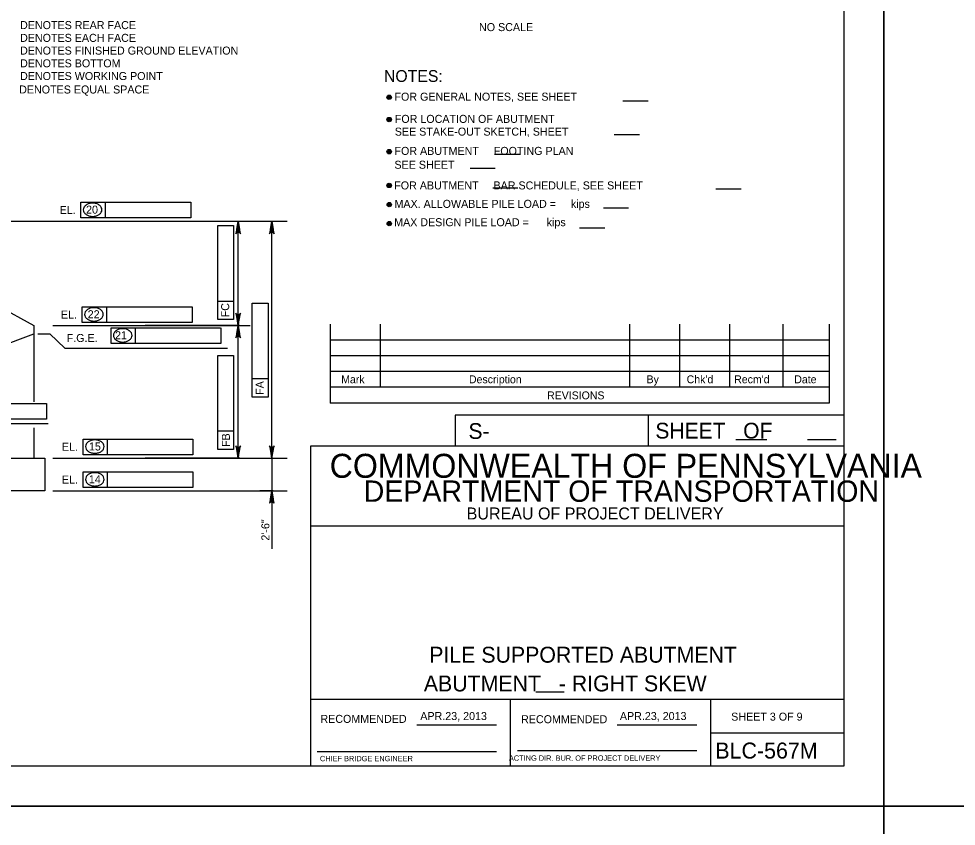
# Model space of a CAD drawing. Extents: x 638340 to 640242, y 295465 to 298435.
# Drawn here: x 638952.2 to 639303.6, y 296646 to 296948.7 of the extents above; entities that cross this region are included whole.
import ezdxf

# ---------------------------------------------------------------- set-up
doc = ezdxf.new("R2010")
doc.units = 0
for name, color, linetype in [('1', 7, 'Continuous'), ('2', 7, 'Continuous'), ('3', 7, 'Continuous'), ('4', 7, 'Continuous'), ('Level 10', 7, 'Continuous'), ('Level 3', 7, 'Continuous'), ('Level 4', 7, 'Continuous'), ('PLT-BNDY', 7, 'Continuous')]:
    doc.layers.add(name, color=color, linetype=linetype)

# ---------------------------------------------------------------- blocks, each defined once
blk = doc.blocks.new('V')
at = {"layer": '1'}
blk.add_line((0, 0), (0, 0), dxfattribs=at)

msp = doc.modelspace()

# ---------------------------------------------------------------- linework, layer by layer
at = {"layer": '2'}
for p, q in [((639261.46, 297232.46), (639261.46, 296668.46)), ((639068.92, 296834.15), (639068.92, 296804.62)), ((639087.62, 296834.15), (639087.62, 296810.53)), ((639181.13, 296834.15), (639181.13, 296810.53)), ((639199.83, 296834.15), (639199.83, 296810.53)), ((639218.53, 296834.15), (639218.53, 296810.53)), ((639238.59, 296834.15), (639238.59, 296810.53)), ((639255.94, 296834.15), (639255.94, 296804.62)), ((639255.94, 296828.24), (639068.92, 296828.24)), ((639255.94, 296822.34), (639068.92, 296822.34)), ((639255.94, 296816.43), (639068.92, 296816.43)), ((639255.94, 296810.53), (639068.92, 296810.53)), ((639255.94, 296804.62), (639068.92, 296804.62)), ((639261.46, 296800.11), (639115.78, 296800.11)), ((639115.78, 296800.11), (639115.78, 296788.46)), ((639188.09, 296800.11), (639188.09, 296788.46)), ((639261.46, 296800.11), (639261.46, 296788.46)), ((639220.95, 296791), (639232.6, 296791)), ((639247.83, 296791), (639258.56, 296791)), ((639261.46, 296788.46), (639061.46, 296788.46)), ((639061.46, 296788.46), (639061.46, 296668.46)), ((639261.46, 296758.46), (639061.46, 296758.46)), ((639261.46, 296693.46), (639061.46, 296693.46)), ((639136.46, 296668.46), (639136.46, 296693.46)), ((639211.46, 296693.46), (639211.46, 296668.46)), ((639101.42, 296683.96), (639131.19, 296683.96)), ((639176.42, 296683.96), (639206.33, 296683.96)), ((639211.46, 296680.96), (639261.46, 296680.96)), ((639063.96, 296673.96), (639131.19, 296673.96)), ((639139.08, 296674.33), (639206.33, 296674.33)), ((639261.46, 296668.46), (638475.46, 296668.46))]:
    msp.add_line(p, q, dxfattribs=at)
at = {"layer": '4'}
msp.add_line((639145.96, 296696.37), (639156.62, 296696.37), dxfattribs=at)
at = {"layer": 'Level 10'}
for p, q in [((638886.02, 296872.74), (638957.81, 296833.69)), ((638957.81, 296833.69), (638957.81, 296805.01)), ((638883.14, 296802.37), (638957.81, 296830.62)), ((638957.81, 296795.27), (638957.81, 296783.96)), ((638801, 296783.96), (638961.9, 296783.96)), ((638961.9, 296783.96), (638961.9, 296771.68)), ((638961.9, 296771.68), (638581.4, 296771.68))]:
    msp.add_line(p, q, dxfattribs=at)
at = {"layer": 'Level 3'}
for p, q in [((639178.64, 296917.93), (639188.09, 296917.93)), ((639175.39, 296905.23), (639184.83, 296905.23)), ((639130.47, 296897.94), (639139.92, 296897.94)), ((639121.33, 296892.67), (639130.78, 296892.67)), ((639129.82, 296885.32), (639139.27, 296885.32)), ((639213.49, 296884.93), (639222.93, 296884.93)), ((638975.48, 296879.91), (638984.64, 296879.91)), ((638975.48, 296874.02), (638975.48, 296879.91)), ((638984.64, 296874.02), (638984.64, 296879.91)), ((638984.64, 296879.91), (639016.61, 296879.91)), ((639016.61, 296879.91), (639016.61, 296874.02)), ((639171.31, 296877.8), (639180.76, 296877.8)), ((639016.61, 296874.02), (638975.48, 296874.02)), ((638898.89, 296872.74), (639052.74, 296872.74)), ((638999.4, 296872.74), (639038.87, 296872.74)), ((639026.75, 296871.12), (639032.64, 296871.12)), ((639026.75, 296842.72), (639026.75, 296871.12)), ((639032.64, 296871.12), (639032.64, 296835.89)), ((639034.45, 296833.69), (639034.45, 296872.74)), ((639039.45, 296872.74), (639051.39, 296872.74)), ((639046.64, 296872.74), (639051.39, 296872.74)), ((639046.97, 296783.96), (639046.97, 296872.74)), ((639162.41, 296870.36), (639171.85, 296870.36)), ((639026.75, 296835.89), (639026.75, 296842.72)), ((639032.64, 296842.72), (639026.75, 296842.72)), ((639039.69, 296842.08), (639045.59, 296842.08)), ((639039.69, 296813.68), (639039.69, 296842.08)), ((639045.59, 296842.08), (639045.59, 296806.85)), ((638975.98, 296840.7), (638985.13, 296840.7)), ((638975.98, 296834.8), (638975.98, 296840.7)), ((638985.13, 296834.8), (638985.13, 296840.7)), ((638985.13, 296840.7), (639017.11, 296840.7)), ((639017.11, 296840.7), (639017.11, 296834.8)), ((639032.64, 296835.89), (639026.75, 296835.89)), ((638964.88, 296833.69), (639036.11, 296833.69)), ((639017.11, 296834.8), (638975.98, 296834.8)), ((638986.76, 296826.93), (638986.76, 296832.82)), ((638986.76, 296832.82), (638995.92, 296832.82)), ((638993.01, 296833.69), (639038.87, 296833.69)), ((638995.91, 296826.93), (638995.91, 296832.82)), ((638995.91, 296832.82), (639027.72, 296832.82)), ((638999.4, 296833.69), (639038.87, 296833.69)), ((639035.03, 296833.69), (638999.58, 296833.69)), ((639027.89, 296832.82), (639027.89, 296826.93)), ((639034.45, 296783.96), (639034.45, 296833.69)), ((638963.78, 296830.62), (638969.48, 296825.13)), ((638969.48, 296825.13), (639030.38, 296825.13)), ((639027.89, 296826.93), (638986.76, 296826.93)), ((639026.75, 296822.49), (639032.64, 296822.49)), ((639026.75, 296794.09), (639026.75, 296822.49)), ((639032.64, 296822.49), (639032.64, 296787.25)), ((639039.69, 296806.85), (639039.69, 296813.68)), ((639045.59, 296813.68), (639039.69, 296813.68)), ((638930.61, 296804.42), (638962.58, 296804.42)), ((638962.58, 296804.42), (638962.58, 296798.52)), ((639045.59, 296806.85), (639039.69, 296806.85)), ((638963.18, 296796.88), (638899.42, 296796.88)), ((638962.58, 296798.52), (638921.45, 296798.52)), ((639026.75, 296787.25), (639026.75, 296794.09)), ((639032.64, 296794.09), (639026.75, 296794.09)), ((638976.3, 296791.13), (638985.46, 296791.13)), ((638976.3, 296785.23), (638976.3, 296791.13)), ((638985.46, 296785.23), (638985.46, 296791.13)), ((638985.46, 296791.13), (639017.44, 296791.13)), ((639017.44, 296791.13), (639017.44, 296785.23)), ((639032.64, 296787.25), (639026.75, 296787.25)), ((638964.88, 296783.96), (639052.74, 296783.96)), ((639017.44, 296785.23), (638976.3, 296785.23)), ((638993.01, 296783.96), (639038.87, 296783.96)), ((639035.03, 296783.96), (638999.58, 296783.96)), ((639039.45, 296783.96), (639051.39, 296783.96)), ((639046.64, 296783.96), (639051.39, 296783.96)), ((639046.97, 296783.96), (639046.97, 296771.68)), ((638976.3, 296778.85), (638985.46, 296778.85)), ((638976.3, 296772.96), (638976.3, 296778.85)), ((638985.46, 296772.96), (638985.46, 296778.85)), ((638985.46, 296778.85), (639017.44, 296778.85)), ((639017.44, 296778.85), (639017.44, 296772.96)), ((639017.44, 296772.96), (638976.3, 296772.96)), ((638964.88, 296771.68), (639052.74, 296771.68)), ((639047.57, 296771.68), (639042.55, 296771.68)), ((639046.97, 296771.68), (639046.97, 296749.92))]:
    msp.add_line(p, q, dxfattribs=at)
for points in [[(639034.45, 296872.74), (639033.58, 296868.09), (639033.83, 296868.44), (639034.14, 296868.63), (639034.45, 296868.68), (639034.76, 296868.63), (639035.07, 296868.44), (639035.32, 296868.09), (639034.45, 296872.74), (639035.07, 296868.44), (639034.76, 296868.63), (639034.45, 296872.74), (639034.45, 296868.68), (639034.14, 296868.63), (639034.45, 296872.74), (639033.83, 296868.44)], [(639046.97, 296872.74), (639046.1, 296868.09), (639046.35, 296868.44), (639046.66, 296868.63), (639046.97, 296868.68), (639047.29, 296868.63), (639047.6, 296868.44), (639047.84, 296868.09), (639046.97, 296872.74), (639047.6, 296868.44), (639047.29, 296868.63), (639046.97, 296872.74), (639046.97, 296868.68), (639046.66, 296868.63), (639046.97, 296872.74), (639046.35, 296868.44)], [(639034.45, 296833.69), (639035.32, 296838.34), (639035.07, 296837.98), (639034.76, 296837.8), (639034.45, 296837.74), (639034.14, 296837.8), (639033.83, 296837.98), (639033.58, 296838.34), (639034.45, 296833.69), (639033.83, 296837.98), (639034.14, 296837.8), (639034.45, 296833.69), (639034.45, 296837.74), (639034.76, 296837.8), (639034.45, 296833.69), (639035.07, 296837.98)], [(639034.45, 296833.69), (639033.58, 296829.04), (639033.83, 296829.39), (639034.14, 296829.58), (639034.45, 296829.63), (639034.76, 296829.58), (639035.07, 296829.39), (639035.32, 296829.04), (639034.45, 296833.69), (639035.07, 296829.39), (639034.76, 296829.58), (639034.45, 296833.69), (639034.45, 296829.63), (639034.14, 296829.58), (639034.45, 296833.69), (639033.83, 296829.39)], [(639034.45, 296783.96), (639035.32, 296788.61), (639035.07, 296788.25), (639034.76, 296788.06), (639034.45, 296788.01), (639034.14, 296788.06), (639033.83, 296788.25), (639033.58, 296788.61), (639034.45, 296783.96), (639033.83, 296788.25), (639034.14, 296788.06), (639034.45, 296783.96), (639034.45, 296788.01), (639034.76, 296788.06), (639034.45, 296783.96), (639035.07, 296788.25)], [(639046.97, 296783.96), (639047.84, 296788.61), (639047.6, 296788.25), (639047.29, 296788.06), (639046.97, 296788.01), (639046.66, 296788.06), (639046.35, 296788.25), (639046.1, 296788.61), (639046.97, 296783.96), (639046.35, 296788.25), (639046.66, 296788.06), (639046.97, 296783.96), (639046.97, 296788.01), (639047.29, 296788.06), (639046.97, 296783.96), (639047.6, 296788.25)], [(639046.97, 296771.68), (639046.1, 296767.03), (639046.35, 296767.38), (639046.66, 296767.57), (639046.97, 296767.62), (639047.29, 296767.57), (639047.6, 296767.38), (639047.84, 296767.03), (639046.97, 296771.68), (639047.6, 296767.38), (639047.29, 296767.57), (639046.97, 296771.68), (639046.97, 296767.62), (639046.66, 296767.57), (639046.97, 296771.68), (639046.35, 296767.38)]]:
    msp.add_lwpolyline(points, dxfattribs=at)
for points in [[(639034.94, 296869.79), (639033.96, 296869.79), (639034.45, 296872.74)], [(639047.46, 296869.79), (639046.48, 296869.79), (639046.97, 296872.74)], [(639034.94, 296836.64), (639033.96, 296836.64), (639034.45, 296833.69)], [(639034.94, 296830.74), (639033.96, 296830.74), (639034.45, 296833.69)], [(639034.94, 296786.9), (639033.96, 296786.9), (639034.45, 296783.96)], [(639047.46, 296786.9), (639046.48, 296786.9), (639046.97, 296783.96)], [(639047.46, 296768.73), (639046.48, 296768.73), (639046.97, 296771.68)]]:
    msp.add_lwpolyline(points, close=True, dxfattribs=at)
for centre, radius in [((639091.01, 296919.25), 0.832), ((639091.01, 296919.25), 0.624), ((639091.01, 296919.25), 0.416), ((639091.01, 296919.25), 0.208), ((639091.01, 296910.89), 0.832), ((639091.01, 296910.89), 0.624), ((639091.01, 296910.89), 0.416), ((639091.01, 296910.89), 0.208), ((639091.01, 296898.87), 0.832), ((639091.01, 296898.87), 0.624), ((639091.01, 296898.87), 0.416), ((639091.01, 296898.87), 0.208), ((639091.01, 296886.19), 0.832), ((639091.01, 296886.19), 0.624), ((639091.01, 296886.19), 0.416), ((639091.01, 296886.19), 0.208), ((639091.03, 296879.01), 0.832), ((639091.03, 296879.01), 0.624), ((639091.03, 296879.01), 0.416), ((639091.03, 296879.01), 0.208), ((639091.03, 296871.89), 0.832), ((639091.03, 296871.89), 0.624), ((639091.03, 296871.89), 0.416), ((639091.03, 296871.89), 0.208)]:
    msp.add_circle(centre, radius, dxfattribs=at)
for centre, radius, start, end in [((638978.18, 296877.07), 1.82, 149.9767, 180), ((638978.98, 296876.61), 2.75, 125.6316, 149.9767), ((638979.51, 296875.87), 3.65, 106.5358, 125.6316), ((638979.85, 296874.72), 4.86, 90, 106.5358), ((638979.85, 296874.72), 4.86, 73.4642, 90), ((638980.2, 296875.87), 3.65, 54.3684, 73.4642), ((638980.72, 296876.61), 2.75, 30.0233, 54.3684), ((638981.53, 296877.07), 1.82, 0, 30.0233), ((638978.18, 296877.07), 1.82, 180, 210.0233), ((638978.98, 296877.54), 2.75, 210.0233, 234.3684), ((638979.51, 296878.27), 3.65, 234.3684, 253.4642), ((638979.85, 296879.43), 4.86, 253.4642, 270), ((638979.85, 296879.43), 4.86, 270, 286.5358), ((638980.2, 296878.27), 3.65, 286.5358, 305.6316), ((638980.72, 296877.54), 2.75, 305.6316, 329.9767), ((638981.53, 296877.07), 1.82, 329.9767, 0), ((638978.67, 296837.86), 1.82, 149.9767, 180), ((638979.48, 296837.39), 2.75, 125.6316, 149.9767), ((638980, 296836.66), 3.65, 106.5358, 125.6316), ((638980.35, 296835.5), 4.86, 90, 106.5358), ((638980.35, 296835.5), 4.86, 73.4642, 90), ((638980.69, 296836.66), 3.65, 54.3684, 73.4642), ((638981.22, 296837.39), 2.75, 30.0233, 54.3684), ((638982.02, 296837.86), 1.82, 0, 30.0233), ((638978.67, 296837.86), 1.82, 180, 210.0233), ((638979.48, 296838.32), 2.75, 210.0233, 234.3684), ((638980, 296839.06), 3.65, 234.3684, 253.4642), ((638980.35, 296840.21), 4.86, 253.4642, 270), ((638980.35, 296840.21), 4.86, 270, 286.5358), ((638980.69, 296839.06), 3.65, 286.5358, 305.6316), ((638981.22, 296838.32), 2.75, 305.6316, 329.9767), ((638982.02, 296837.86), 1.82, 329.9767, 0), ((638990.26, 296829.52), 2.75, 125.6316, 149.9767), ((638990.78, 296828.78), 3.65, 106.5358, 125.6316), ((638991.13, 296827.63), 4.86, 90, 106.5358), ((638991.13, 296827.63), 4.86, 73.4642, 90), ((638991.47, 296828.78), 3.65, 54.3684, 73.4642), ((638992, 296829.52), 2.75, 30.0233, 54.3684), ((638989.46, 296829.98), 1.82, 149.9767, 180), ((638989.46, 296829.98), 1.82, 180, 210.0233), ((638990.26, 296830.45), 2.75, 210.0233, 234.3684), ((638990.78, 296831.18), 3.65, 234.3684, 253.4642), ((638991.47, 296831.18), 3.65, 286.5358, 305.6316), ((638992, 296830.45), 2.75, 305.6316, 329.9767), ((638992.8, 296829.98), 1.82, 0, 30.0233), ((638992.8, 296829.98), 1.82, 329.9767, 0), ((638991.13, 296832.34), 4.86, 253.4642, 270), ((638991.13, 296832.34), 4.86, 270, 286.5358), ((638979.8, 296787.83), 2.75, 125.6316, 149.9767), ((638980.33, 296787.09), 3.65, 106.5358, 125.6316), ((638980.67, 296785.93), 4.86, 90, 106.5358), ((638980.67, 296785.93), 4.86, 73.4642, 90), ((638981.02, 296787.09), 3.65, 54.3684, 73.4642), ((638981.54, 296787.83), 2.75, 30.0233, 54.3684), ((638979, 296788.29), 1.82, 149.9767, 180), ((638979, 296788.29), 1.82, 180, 210.0233), ((638979.8, 296788.75), 2.75, 210.0233, 234.3684), ((638980.33, 296789.49), 3.65, 234.3684, 253.4642), ((638980.67, 296790.65), 4.86, 253.4642, 270), ((638980.67, 296790.65), 4.86, 270, 286.5358), ((638981.02, 296789.49), 3.65, 286.5358, 305.6316), ((638981.54, 296788.75), 2.75, 305.6316, 329.9767), ((638982.35, 296788.29), 1.82, 0, 30.0233), ((638982.35, 296788.29), 1.82, 329.9767, 0), ((638979, 296776.01), 1.82, 149.9767, 180), ((638979, 296776.01), 1.82, 180, 210.0233), ((638979.8, 296775.55), 2.75, 125.6316, 149.9767), ((638980.33, 296774.81), 3.65, 106.5358, 125.6316), ((638980.67, 296773.65), 4.86, 90, 106.5358), ((638980.67, 296773.65), 4.86, 73.4642, 90), ((638981.02, 296774.81), 3.65, 54.3684, 73.4642), ((638981.54, 296775.55), 2.75, 30.0233, 54.3684), ((638982.35, 296776.01), 1.82, 0, 30.0233), ((638982.35, 296776.01), 1.82, 329.9767, 0), ((638979.8, 296776.47), 2.75, 210.0233, 234.3684), ((638980.33, 296777.21), 3.65, 234.3684, 253.4642), ((638980.67, 296778.37), 4.86, 253.4642, 270), ((638980.67, 296778.37), 4.86, 270, 286.5358), ((638981.02, 296777.21), 3.65, 286.5358, 305.6316), ((638981.54, 296776.47), 2.75, 305.6316, 329.9767)]:
    msp.add_arc(centre, radius, start, end, dxfattribs=at)
at = {"layer": 'Level 4'}
msp.add_line((638959.34, 296830.62), (638963.78, 296830.62), dxfattribs=at)
at = {"layer": 'PLT-BNDY'}
for points in [[(638435.46, 297247.46), (639276.46, 297247.46), (639276.46, 296653.46), (638435.46, 296653.46)], [(639276.46, 297247.46), (640117.46, 297247.46), (640117.46, 296653.46), (639276.46, 296653.46)], [(638435.46, 296653.46), (639276.46, 296653.46), (639276.46, 296059.46), (638435.46, 296059.46)], [(639276.46, 296653.46), (640117.46, 296653.46), (640117.46, 296059.46), (639276.46, 296059.46)]]:
    msp.add_lwpolyline(points, close=True, dxfattribs=at)

# ---------------------------------------------------------------- block references
at = {"layer": 'Level 3', "xscale": 0.7859001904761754, "yscale": 0.7859001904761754}
for p in [(638999.25, 296840.79), (639011.82, 296832.82)]:
    msp.add_blockref('V', p, dxfattribs=at)

# ---------------------------------------------------------------- texts
at = {"layer": '1'}
msp.add_text('SHEET 3 OF 9', height=3, dxfattribs=at).set_placement((639219.21, 296685.55))
at = {"layer": '2'}
for s, height, p in [('Mark', 2.952, (639073.02, 296812.03)), ('Description', 2.9523, (639120.92, 296812.03)), ('By', 2.952, (639187.49, 296812.03)), ("Chk'd", 2.952, (639202.52, 296812.03)), ("Recm'd", 2.953, (639220.33, 296812.03)), ('Date', 2.952, (639242.86, 296812.03)), ('REVISIONS', 2.952, (639150.2, 296806.01)), ('S-', 5.905, (639120.73, 296791.17)), ('SHEET   OF', 5.907, (639190.78, 296791.31)), ('COMMONWEALTH OF PENNSYLVANIA', 9, (639068.71, 296776.58)), ('DEPARTMENT OF TRANSPORTATION', 8.0002, (639081.46, 296767.58)), ('BUREAU OF PROJECT DELIVERY', 4.5, (639120.05, 296760.96)), ('APR.23, 2013', 3, (639102.67, 296685.77)), ('APR.23, 2013', 3, (639177.48, 296685.77)), ('BLC-567M', 6, (639213.27, 296671.33)), ('CHIEF BRIDGE ENGINEER', 2.0002, (639065.05, 296670.33)), ('  ACTING DIR. BUR. OF PROJECT DELIVERY', 2.0002, (639134.36, 296670.51))]:
    msp.add_text(s, height=height, dxfattribs=at).set_placement(p)
for p in [(639065.23, 296684.71), (639140.44, 296684.58)]:
    msp.add_text('RECOMMENDED', height=3, rotation=360, dxfattribs=at).set_placement(p)
at = {"layer": '3'}
for s, height, p in [('NO SCALE', 3, (639124.69, 296944.05)), ('NOTES:', 4.429, (639089.05, 296925))]:
    msp.add_text(s, height=height, dxfattribs=at).set_placement(p)
at = {"layer": '4'}
for s, p in [('PILE SUPPORTED ABUTMENT', (639106.02, 296707.28)), ('ABUTMENT   - RIGHT SKEW', (639104, 296696.5))]:
    msp.add_text(s, height=5.9716, dxfattribs=at).set_placement(p)
at = {"layer": 'Level 3'}
for s, height, p in [('DENOTES REAR FACE', 3.0001, (638952.64, 296944.8)), ('DENOTES EACH FACE', 3.0001, (638952.64, 296940.02)), ('DENOTES FINISHED GROUND ELEVATION', 3.0001, (638952.64, 296935.25)), ('DENOTES BOTTOM', 3.0001, (638952.64, 296930.48)), ('DENOTES WORKING POINT', 3.0001, (638952.64, 296925.71)), ('DENOTES EQUAL SPACE', 3.0001, (638952.3, 296920.66)), ('FOR GENERAL NOTES, SEE SHEET    ', 3.0001, (639092.99, 296917.97)), ('FOR LOCATION OF ABUTMENT', 3.0001, (639093.11, 296909.64)), ('SEE STAKE-OUT SKETCH, SHEET    ', 3.0001, (639093.11, 296904.87)), ('FOR ABUTMENT     FOOTING PLAN', 3.0001, (639092.99, 296897.64)), ('SEE SHEET    ', 3.0001, (639092.99, 296892.45)), ('FOR ABUTMENT     BAR SCHEDULE, SEE SHEET    ', 3.0001, (639092.9, 296884.7)), ('MAX. ALLOWABLE PILE LOAD =     kips', 3.0001, (639093, 296877.79)), ('EL.', 3, (638967.48, 296875.5)), ('20', 3, (638977.39, 296875.62)), ('MAX DESIGN PILE LOAD =      kips', 3.0001, (639092.87, 296870.91)), ('EL.', 3, (638967.97, 296836.29)), ('22', 3, (638978, 296836.4)), ('21', 3, (638988.25, 296828.53)), ('F.G.E.', 3, (638970.12, 296827.5)), ('EL.', 3, (638968.3, 296786.72)), ('15', 3, (638978.46, 296786.83)), ('EL.', 3, (638968.3, 296774.44)), ('14', 3, (638978.43, 296774.55))]:
    msp.add_text(s, height=height, dxfattribs=at).set_placement(p)
for s, p in [('FC', (639031.03, 296836.75)), ('FA', (639043.98, 296807.69)), ('FB', (639031.29, 296788.16)), ('2\'-6"', (639046.1, 296753.03))]:
    msp.add_text(s, height=3, rotation=90, dxfattribs=at).set_placement(p)

doc.saveas('drawing.dxf')
